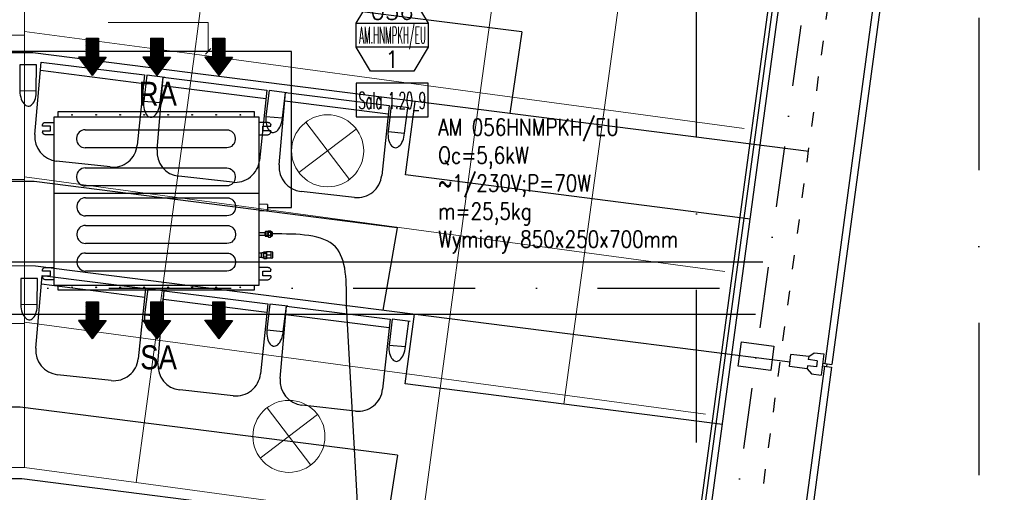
# Model space of a CAD drawing. Header units: millimetres. Extents: x -32221 to 212500, y 31663 to 93766.
# Tile 262 of 340: x 86252 to 90348, y 37892 to 39860. Entities that reach past the tile are written whole.
import ezdxf
from ezdxf.enums import TextEntityAlignment as Align

# ---------------------------------------------------------------- set-up
doc = ezdxf.new("R2010")
doc.units = ezdxf.units.MM
doc.linetypes.add('DASHDOTX2', pattern=[50.8, 25.4, -12.7, 0, -12.7])
doc.linetypes.add('GCAD_ISO03W100', pattern=[30, 12, -18])
for name, color, linetype in [('DVM_INDOOR', 104, 'Continuous'), ('DVM_INOUT_MARK', 3, 'Continuous'), ('DVM_INOUT_NAME', 7, 'Continuous'), ('DVM_PIPE', 3, 'Continuous'), ('osie', 250, 'Continuous'), ('Sciany', 250, 'Continuous'), ('skropliny', 5, 'Continuous'), ('Wyposazenie', 250, 'Continuous')]:
    doc.layers.add(name, color=color, linetype=linetype)
for name, color, linetype, lineweight in [('kasetony', 42, 'Continuous', 5), ('lampy', 30, 'Continuous', 9), ('opis', 250, 'Continuous', 15), ('Opisy', 250, 'Continuous', 13)]:
    doc.layers.add(name, color=color, linetype=linetype, lineweight=lineweight)
doc.styles.add('DVM_DEFAULT', font='romans.shx', dxfattribs={"bigfont": 'whgtxt.shx'})
doc.styles.get("Standard").update_dxf_attribs({"font": 'ARIALN.TTF'})

# ---------------------------------------------------------------- blocks, each defined once
blk = doc.blocks.new('INOUT_MARK')
at = {"layer": 'DVM_INOUT_MARK', "color": 0}
for p, q in [((-600, 1560), (600, 1560)), ((600, 1160), (-600, 1160))]:
    blk.add_line(p, q, dxfattribs=at)
blk.add_lwpolyline([(-360, 1960), (360, 1960), (600, 1560), (600, 1160), (360, 760), (-360, 760), (-600, 1160), (-600, 1560), (-360, 1960)], dxfattribs=at)
at = {"layer": 'DVM_INOUT_NAME'}
blk.add_lwpolyline([(-600, 0), (600, 0), (600, 560), (-600, 560)], close=True, dxfattribs=at)
at = {"layer": 'DVM_INOUT_MARK', "color": 0, "style": 'DVM_DEFAULT'}
for tag, p in [('CAP', (0, 1760)), ('NO', (0, 960))]:
    blk.add_attdef(tag, text='', height=280, dxfattribs=at).set_placement(p, align=Align.MIDDLE_CENTER)
for tag, width, p, p2 in [('MNAME', 0.53094, (-549, 1220), (563, 1220)), ('QTY', 0.517418, (710, 1220), (1089, 1220))]:
    blk.add_attdef(tag, text='', height=280, dxfattribs=dict(at, width=width)).set_placement(p, p2, align=Align.FIT)
at = {"layer": 'DVM_INOUT_NAME', "style": 'DVM_DEFAULT', "width": 1.097081}
blk.add_attdef('INAME', text='', height=280, dxfattribs=at).set_placement((-562, 134), (564, 134), align=Align.FIT)
blk = doc.blocks.new('Direction')
at = {"layer": 'DVM_INDOOR', "color": 1}
for p, q in [((-35, 693.8), (35, 693.8)), ((-35, 693.8), (-35, 588.8)), ((35, 693.8), (35, 588.8)), ((-35, 588.8), (-77, 588.8)), ((-77, 588.8), (0, 487.3)), ((77, 588.8), (0, 487.3)), ((35, 588.8), (77, 588.8))]:
    blk.add_line(p, q, dxfattribs=at)
blk = doc.blocks.new('ID_D_G_D_1_T')
at = {"layer": 'DVM_INDOOR'}
h = blk.add_hatch(dxfattribs=at)
h.set_pattern_fill('ANSI31', color=1, scale=0.75)
h.set_pattern_definition([(45, (-97.4602, 125.541), (-1.683798, 1.683798), [])])
h.paths.add_polyline_path([(-265.5, 522.6), (-207.8, 598.7), (-239.3, 598.7), (-239.3, 677.4), (-291.8, 677.4), (-291.8, 598.7), (-323.3, 598.7)])
h = blk.add_hatch(dxfattribs=at)
h.set_pattern_fill('ANSI31', color=1, scale=0.75)
h.set_pattern_definition([(45, (2.5398, 125.541), (-1.683798, 1.683798), [])])
h.paths.add_polyline_path([(2.5, 522.6), (60.3, 598.7), (28.8, 598.7), (28.8, 677.4), (-23.7, 677.4), (-23.7, 598.7), (-55.2, 598.7)])
h = blk.add_hatch(dxfattribs=at)
h.set_pattern_fill('ANSI31', color=1, scale=0.75)
h.set_pattern_definition([(45, (102.5398, 125.541), (-1.683798, 1.683798), [])])
h.paths.add_polyline_path([(260.1, 522.6), (317.8, 598.7), (286.3, 598.7), (286.3, 677.4), (233.8, 677.4), (233.8, 598.7), (202.3, 598.7)])
h = blk.add_hatch(dxfattribs=at)
h.set_pattern_fill('ANSI31', color=1, scale=0.75)
h.set_pattern_definition([(45, (-97.4602, -971.7816), (-1.683798, 1.683798), [])])
h.paths.add_polyline_path([(-265.5, -574.8), (-207.8, -498.6), (-239.3, -498.6), (-239.3, -419.9), (-291.8, -419.9), (-291.8, -498.6), (-323.3, -498.6)])
h = blk.add_hatch(dxfattribs=at)
h.set_pattern_fill('ANSI31', color=1, scale=0.75)
h.set_pattern_definition([(45, (2.5398, -971.7816), (-1.683798, 1.683798), [])])
h.paths.add_polyline_path([(2.5, -574.8), (60.3, -498.6), (28.8, -498.6), (28.8, -419.9), (-23.7, -419.9), (-23.7, -498.6), (-55.2, -498.6)])
h = blk.add_hatch(dxfattribs=at)
h.set_pattern_fill('ANSI31', color=1, scale=0.75)
h.set_pattern_definition([(45, (102.5398, -971.7816), (-1.683798, 1.683798), [])])
h.paths.add_polyline_path([(260.1, -574.8), (317.8, -498.6), (286.3, -498.6), (286.3, -419.9), (233.8, -419.9), (233.8, -498.6), (202.3, -498.6)])
at = {"layer": 'DVM_INDOOR', "color": 0}
for p, q in [((409, 371), (-408.6, 371)), ((-408.6, 371), (-408.6, 349.2)), ((409, 349.2), (409, 371)), ((-424.9, 349.2), (-424.9, -350.8)), ((429, 349.2), (-424.9, 349.2)), ((429, 275.6), (429, 349.2)), ((-472.2, 311.1), (-472.2, 316.6)), ((-439.2, 311.1), (-472.2, 311.1)), ((-472.2, 291.1), (-472.2, 285.6)), ((-472.2, 291.1), (-439.2, 291.1)), ((-462.2, 326.6), (-424.9, 326.6)), ((-439.2, 291.1), (-439.2, 311.1)), ((-295.6, 296.3), (293.4, 296.3)), ((466.4, 326.6), (429, 326.6)), ((443.3, 291.1), (443.3, 311.1)), ((443.3, 311.1), (476.4, 311.1)), ((473.4, 291.1), (443.3, 291.1)), ((476.4, 291.1), (473.4, 291.1)), ((476.4, 311.1), (476.4, 316.6)), ((476.4, 291.1), (476.4, 285.6)), ((-424.9, 275.6), (-462.2, 275.6)), ((-330.7, 261.2), (-330.7, 256.2)), ((328.5, 261.2), (328.5, 256.2)), ((429, -350.8), (429, 275.6)), ((429, 275.6), (466.4, 275.6)), ((293.4, 221.1), (-295.6, 221.1)), ((-295.6, 137.3), (293.4, 137.3)), ((-330.7, 102.2), (-330.7, 97.2)), ((328.5, 102.2), (328.5, 97.2)), ((293.4, 62.1), (-295.6, 62.1)), ((429, 31.3), (-424.9, 31.3)), ((-294.4, 12.9), (294.6, 12.9)), ((-329.5, -22.2), (-329.5, -27.2)), ((329.8, -22.2), (329.8, -27.2)), ((462.8, -14.8), (429, -13.6)), ((429, -41.1), (462.8, -39.9)), ((462.8, -14.8), (462.8, -27.3)), ((462.8, -27.3), (462.8, -39.9)), ((463.8, -15.8), (463.8, -38.9)), ((294.6, -62.3), (-294.4, -62.3)), ((-294.4, -102.1), (294.6, -102.1)), ((-329.5, -137.2), (-329.5, -142.2)), ((329.8, -137.2), (329.8, -142.2)), ((453.4, -133.2), (429, -133)), ((429, -142.7), (453.4, -142.7)), ((429, -142.7), (453.4, -142.7)), ((453.4, -130.3), (453.4, -130.8)), ((453.4, -137.4), (453.4, -130.8)), ((453.4, -137.4), (453.4, -130.8)), ((453.4, -142.7), (453.4, -133.2)), ((453.4, -142.7), (453.4, -133.2)), ((453.4, -142.7), (453.4, -133.2)), ((453.4, -137.4), (453.4, -138.4)), ((453.4, -145), (453.4, -138.4)), ((453.4, -145), (453.4, -145.5)), ((465.4, -128.1), (454.7, -128.1)), ((454.7, -133), (465.4, -133)), ((465.4, -142.8), (454.7, -142.8)), ((465.4, -147.7), (454.7, -147.7)), ((466.8, -126), (465.4, -127.4)), ((465.4, -128.2), (465.4, -127.4)), ((465.4, -148.4), (465.4, -128.2)), ((465.4, -148.4), (466.8, -149.8)), ((467.6, -125.3), (475.7, -125.3)), ((467.6, -130.2), (475.7, -130.2)), ((467.6, -142.8), (475.7, -142.8)), ((467.6, -150.5), (475.7, -150.5)), ((477.9, -127.4), (476.5, -126)), ((476.5, -149.8), (477.9, -148.4)), ((483.4, -130.4), (477.9, -127.4)), ((477.9, -128.2), (477.9, -127.4)), ((477.9, -148.4), (477.9, -128.2)), ((477.9, -148.4), (483.4, -145.4)), ((483.4, -145.4), (483.4, -130.4)), ((294.6, -177.3), (-294.4, -177.3)), ((-294.4, -217.1), (294.6, -217.1)), ((438.3, -218), (429, -217.9)), ((429, -233.9), (438.3, -233.9)), ((429, -233.9), (438.3, -233.9)), ((440.3, -216.4), (438.3, -218)), ((438.3, -225.9), (438.3, -218)), ((438.3, -233.9), (438.3, -218)), ((438.3, -233.9), (438.3, -225.9)), ((438.3, -233.9), (440.3, -235.4)), ((448.6, -216.4), (440.3, -216.4)), ((440.3, -235.4), (440.3, -216.4)), ((440.3, -235.4), (448.6, -235.4)), ((448.6, -218.9), (448.6, -212)), ((448.6, -212), (458.6, -212)), ((458.6, -218.9), (448.6, -218.9)), ((448.6, -232.8), (448.6, -218.9)), ((448.6, -232.8), (458.6, -232.8)), ((448.6, -239.7), (448.6, -232.8)), ((448.6, -239.7), (458.6, -239.7)), ((458.6, -212), (458.6, -218.9)), ((458.9, -216.3), (458.6, -216.3)), ((458.6, -218.9), (458.6, -232.8)), ((458.6, -232.8), (458.6, -239.7)), ((458.6, -235.3), (458.9, -235.3)), ((459.4, -212.2), (458.9, -212.7)), ((458.9, -238.7), (458.9, -212.7)), ((458.9, -238.7), (459.4, -239.2)), ((476.3, -212.2), (461.5, -212.2)), ((476.3, -212.2), (461.5, -212.2)), ((476.3, -225.7), (461.5, -225.7)), ((476.3, -239.2), (461.5, -239.2)), ((478.9, -212.7), (478.4, -212.2)), ((478.4, -239.2), (478.9, -238.7)), ((484.9, -213.7), (478.9, -212.7)), ((478.9, -238.7), (478.9, -212.7)), ((478.9, -238.7), (484.9, -237.7)), ((484.9, -237.7), (484.9, -213.7)), ((-462.2, -277.2), (-424.9, -277.2)), ((-329.5, -252.2), (-329.5, -257.2)), ((329.8, -252.2), (329.8, -257.2)), ((466.4, -277.2), (429, -277.2)), ((-472.2, -292.7), (-472.2, -287.2)), ((-439.2, -292.7), (-472.2, -292.7)), ((-472.2, -312.7), (-472.2, -318.2)), ((-472.2, -312.7), (-439.2, -312.7)), ((-439.2, -312.7), (-439.2, -292.7)), ((294.6, -292.3), (-294.4, -292.3)), ((443.3, -312.7), (443.3, -292.7)), ((443.3, -292.7), (476.4, -292.7)), ((473.4, -312.7), (443.3, -312.7)), ((476.4, -312.7), (473.4, -312.7)), ((476.4, -292.7), (476.4, -287.2)), ((476.4, -312.7), (476.4, -318.2)), ((-424.9, -328.2), (-462.2, -328.2)), ((-424.9, -350.8), (429, -350.8)), ((-408.6, -350.8), (-408.6, -371)), ((409, -371), (409, -351.3)), ((429, -328.2), (466.4, -328.2)), ((-408.6, -371), (-408.1, -371)), ((-408.1, -371), (409, -371))]:
    blk.add_line(p, q, dxfattribs=at)
for centre in [(-349.9, 358.4), (-249.9, 358.4), (-149.9, 358.4), (-49.9, 358.4), (50.1, 358.4), (150.1, 358.4), (250.1, 358.4), (350.1, 358.4), (-349.9, -360), (-249.9, -360), (-149.9, -360), (-49.9, -360), (50.1, -360), (150.1, -360), (250.1, -360), (350.1, -360)]:
    blk.add_circle(centre, 1.6, dxfattribs=at)
at = {"layer": 'DVM_INDOOR', "color": 0, "extrusion": (0, 0, -1)}
for centre, radius, start, end in [((462.2, 316.6), 10, 0, 90), ((-293.4, 261.2), 35.1, 90, 180), ((-466.4, 316.6), 10, 90, 180), ((462.2, 285.6), 10, 270, 0), ((-293.4, 256.2), 35.1, 180, 270), ((-466.4, 285.6), 10, 180, 270), ((-293.4, 102.2), 35.1, 90, 180), ((-293.4, 97.2), 35.1, 180, 270), ((-294.6, -22.2), 35.1, 90, 180), ((-294.6, -27.2), 35.1, 180, 270), ((-294.6, -137.2), 35.1, 90, 180), ((-294.6, -142.2), 35.1, 180, 270), ((-294.6, -252.2), 35.1, 90, 180), ((462.2, -287.2), 10, 0, 90), ((-294.6, -257.2), 35.1, 180, 270), ((-466.4, -287.2), 10, 90, 180), ((462.2, -318.2), 10, 270, 0), ((-466.4, -318.2), 10, 180, 270), ((-409.5, -351.3), 0.5, 360, 90)]:
    blk.add_arc(centre, radius, start, end, dxfattribs=at)
at = {"layer": 'DVM_INDOOR', "color": 0}
for centre, radius, start, end in [((-295.6, 261.2), 35.1, 90, 180), ((-295.6, 256.2), 35.1, 180, 270), ((-295.6, 102.2), 35.1, 90, 180), ((-295.6, 97.2), 35.1, 180, 270), ((-294.4, -22.2), 35.1, 90, 180), ((-294.4, -27.2), 35.1, 180, 270), ((462.8, -15.8), 1, 0, 88.2), ((462.8, -38.9), 1, 271.8, 0), ((-294.4, -137.2), 35.1, 90, 180), ((-294.4, -142.2), 35.1, 180, 270), ((-294.4, -252.2), 35.1, 90, 180), ((-294.4, -257.2), 35.1, 180, 270)]:
    blk.add_arc(centre, radius, start, end, dxfattribs=at)
for points, knots in [([(454.7, -128.1), (454.7, -128.1), (454.6, -128.1), (454.4, -128.1), (454, -128.3), (453.7, -128.5), (453.6, -128.8), (453.5, -129.1), (453.4, -129.4), (453.4, -129.8), (453.4, -130.1), (453.4, -130.3)], [0, 0, 0, 0, 0.000013, 0.069041, 0.139275, 0.284826, 0.389711, 0.496275, 0.619531, 0.743075, 1, 1, 1, 1]), ([(453.4, -130.8), (453.4, -131), (453.4, -131.3), (453.4, -131.7), (453.5, -132), (453.6, -132.3), (453.8, -132.6), (454.1, -132.9), (454.4, -133), (454.6, -133), (454.7, -133), (454.7, -133)], [0, 0, 0, 0, 0.239182, 0.362776, 0.485496, 0.613466, 0.749358, 0.877858, 0.939112, 0.970034, 1, 1, 1, 1]), ([(454.7, -133), (454.7, -133), (454.6, -133), (454.4, -133.1), (454.1, -133.3), (453.8, -133.8), (453.6, -134.3), (453.5, -134.9), (453.4, -135.6), (453.4, -136.4), (453.4, -137), (453.4, -137.4)], [0, 0, 0, 0, 0.029886, 0.060825, 0.121941, 0.2487, 0.371948, 0.49607, 0.618809, 0.742992, 1, 1, 1, 1]), ([(453.4, -138.4), (453.4, -138.8), (453.4, -139.4), (453.4, -140.2), (453.5, -140.8), (453.6, -141.5), (453.8, -142.1), (454.1, -142.5), (454.4, -142.8), (454.6, -142.8), (454.7, -142.8), (454.7, -142.8)], [0, 0, 0, 0, 0.239, 0.36254, 0.485088, 0.61328, 0.74929, 0.877829, 0.939097, 0.970051, 1, 1, 1, 1]), ([(454.7, -142.8), (454.6, -142.8), (454.5, -142.8), (454.3, -142.9), (454, -143), (453.7, -143.3), (453.6, -143.5), (453.5, -143.8), (453.4, -144.1), (453.4, -144.5), (453.4, -144.8), (453.4, -145)], [0, 0, 0, 0, 0.033947, 0.069512, 0.139705, 0.28517, 0.390004, 0.496517, 0.619714, 0.743198, 1, 1, 1, 1]), ([(453.4, -145.5), (453.4, -145.7), (453.4, -146), (453.4, -146.4), (453.5, -146.7), (453.6, -147.1), (453.8, -147.4), (454.1, -147.6), (454.4, -147.7), (454.6, -147.7), (454.7, -147.7), (454.7, -147.7)], [0, 0, 0, 0, 0.239181, 0.362773, 0.485493, 0.613462, 0.749353, 0.877854, 0.939109, 0.970033, 1, 1, 1, 1]), ([(467.6, -125.3), (466.6, -126.1), (465.9, -126.9), (465.9, -128.6), (466.6, -129.4), (467.6, -130.2)], [0, 0, 0, 0, 0.5, 0.5, 1, 1, 1, 1]), ([(467.6, -130.2), (467.1, -131.2), (466.7, -132.2), (466.1, -134.3), (465.9, -135.4), (465.9, -138.7), (466.6, -140.8), (467.6, -142.8)], [0, 0, 0, 0, 0.25, 0.25, 0.5, 0.5, 1, 1, 1, 1]), ([(467.6, -142.8), (467.1, -143.4), (466.7, -144), (466.1, -145.3), (465.9, -146), (465.9, -148), (466.6, -149.3), (467.6, -150.5)], [0, 0, 0, 0, 0.25, 0.25, 0.5, 0.5, 1, 1, 1, 1]), ([(475.7, -130.2), (476.7, -129.4), (477.4, -128.6), (477.4, -126.9), (476.7, -126.1), (475.7, -125.3)], [0, 0, 0, 0, 0.5, 0.5, 1, 1, 1, 1]), ([(475.7, -142.8), (476.2, -141.8), (476.6, -140.8), (477.2, -138.7), (477.4, -137.6), (477.4, -134.3), (476.7, -132.2), (475.7, -130.2)], [0, 0, 0, 0, 0.25, 0.25, 0.5, 0.5, 1, 1, 1, 1]), ([(475.7, -150.5), (476.2, -149.9), (476.6, -149.3), (477.2, -148), (477.4, -147.3), (477.4, -145.3), (476.7, -144), (475.7, -142.8)], [0, 0, 0, 0, 0.25, 0.25, 0.5, 0.5, 1, 1, 1, 1]), ([(461.5, -212.2), (461.4, -212.2), (461.2, -212.2), (460.9, -212.2), (460.8, -212.2), (460.6, -212.2), (460.6, -212.2), (460.4, -212.2), (460.3, -212.2), (460.1, -212.2), (459.8, -212.2), (459.7, -212.2), (459.5, -212.2), (459.5, -212.2), (459.5, -212.2), (459.4, -212.2), (459.4, -212.2), (459.4, -212.2), (459.4, -212.2), (459.4, -212.2)], [0, 0, 0, 0, 0.125462, 0.125462, 0.250924, 0.250924, 0.313655, 0.313655, 0.376386, 0.501849, 0.501849, 0.752773, 0.752773, 0.878235, 0.878235, 0.940966, 0.972332, 0.972332, 1, 1, 1, 1]), ([(461.5, -225.7), (460.9, -224.7), (460.4, -223.6), (459.7, -221.4), (459.4, -220.2), (459.4, -216.6), (460.3, -214.4), (461.5, -212.2)], [0, 0, 0, 0, 0.25, 0.25, 0.5, 0.5, 1, 1, 1, 1]), ([(461.5, -239.2), (460.9, -238.2), (460.4, -237.1), (459.7, -234.9), (459.4, -233.7), (459.4, -230.1), (460.3, -227.9), (461.5, -225.7)], [0, 0, 0, 0, 0.25, 0.25, 0.5, 0.5, 1, 1, 1, 1]), ([(459.4, -239.2), (459.4, -239.2), (459.4, -239.2), (459.4, -239.2), (459.4, -239.2), (459.5, -239.2), (459.5, -239.2), (459.5, -239.2), (459.7, -239.2), (459.8, -239.2), (460.1, -239.2), (460.3, -239.2), (460.4, -239.2), (460.6, -239.2), (460.6, -239.2), (460.8, -239.2), (460.9, -239.2), (461.2, -239.2), (461.4, -239.2), (461.5, -239.2)], [0, 0, 0, 0, 0.027668, 0.027668, 0.059034, 0.121765, 0.121765, 0.247227, 0.247227, 0.498151, 0.498151, 0.623614, 0.686345, 0.686345, 0.749076, 0.749076, 0.874538, 0.874538, 1, 1, 1, 1]), ([(460.1, -212.2), (460.2, -212.2), (460.2, -212.2), (460.4, -212.2), (460.4, -212.2), (460.4, -212.2), (460.5, -212.2), (460.6, -212.2), (460.8, -212.2), (460.9, -212.2), (461.2, -212.2), (461.4, -212.2), (461.5, -212.2)], [0, 0, 0, 0, 0.181781, 0.181781, 0.249966, 0.249966, 0.318151, 0.454521, 0.454521, 0.72726, 0.72726, 1, 1, 1, 1]), ([(476.3, -225.7), (477, -224.7), (477.5, -223.6), (478.2, -221.4), (478.4, -220.2), (478.4, -216.6), (477.6, -214.4), (476.3, -212.2)], [0, 0, 0, 0, 0.25, 0.25, 0.5, 0.5, 1, 1, 1, 1]), ([(476.3, -212.2), (476.5, -212.2), (476.6, -212.2), (476.9, -212.2), (477.1, -212.2), (477.2, -212.2), (477.3, -212.2), (477.4, -212.2), (477.6, -212.2), (477.8, -212.2), (478, -212.2), (478.2, -212.2), (478.3, -212.2), (478.4, -212.2), (478.4, -212.2), (478.4, -212.2), (478.4, -212.2), (478.4, -212.2), (478.4, -212.2), (478.4, -212.2), (478.4, -212.2), (478.4, -212.2), (478.3, -212.2), (478.2, -212.2), (478, -212.2), (477.8, -212.2), (477.7, -212.2), (477.5, -212.2), (477.5, -212.2), (477.4, -212.2), (477.3, -212.2), (477.2, -212.2), (477.1, -212.2), (476.9, -212.2), (476.6, -212.2), (476.5, -212.2), (476.3, -212.2)], [0, 0, 0, 0, 0.0625, 0.0625, 0.125, 0.125, 0.15625, 0.15625, 0.1875, 0.25, 0.25, 0.375, 0.375, 0.4375, 0.4375, 0.46875, 0.484375, 0.484375, 0.5, 0.5, 0.5625, 0.5625, 0.625, 0.625, 0.75, 0.75, 0.8125, 0.8125, 0.828125, 0.828125, 0.84375, 0.875, 0.875, 0.9375, 0.9375, 1, 1, 1, 1]), ([(476.3, -239.2), (477, -238.2), (477.5, -237.1), (478.2, -234.9), (478.4, -233.7), (478.4, -230.1), (477.6, -227.9), (476.3, -225.7)], [0, 0, 0, 0, 0.25, 0.25, 0.5, 0.5, 1, 1, 1, 1]), ([(478.4, -239.2), (478.4, -239.2), (478.4, -239.2), (478.4, -239.2), (478.4, -239.2), (478.4, -239.2), (478.4, -239.2), (478.3, -239.2), (478.2, -239.2), (478, -239.2), (477.8, -239.2), (477.6, -239.2), (477.4, -239.2), (477.3, -239.2), (477.2, -239.2), (477.1, -239.2), (476.9, -239.2), (476.6, -239.2), (476.5, -239.2), (476.3, -239.2)], [0, 0, 0, 0, 0.027668, 0.027668, 0.059034, 0.121765, 0.121765, 0.247227, 0.247227, 0.498151, 0.498151, 0.623614, 0.686345, 0.686345, 0.749076, 0.749076, 0.874538, 0.874538, 1, 1, 1, 1])]:
    blk.add_open_spline(points, degree=3, knots=knots, dxfattribs=at)
for points in [[(467.6, -150.5), (467.3, -150.3), (467, -150), (466.8, -149.8)], [(476.5, -149.8), (476.3, -150), (476, -150.3), (475.7, -150.5)]]:
    blk.add_open_spline(points, degree=3, dxfattribs=at)
at = {"layer": 'DVM_INDOOR', "xscale": 0.75, "yscale": 0.75, "zscale": 0.75}
for p in [(-265.5, 157.1), (2.5, 157.1), (260.1, 157.1), (-265.5, -940.3), (2.5, -940.3), (260.1, -940.3)]:
    blk.add_blockref('Direction', p, dxfattribs=at)
at = {"layer": 'DVM_INDOOR', "color": 2}
for s, p in [('RA', (86.6, 365.9)), ('SA', (86.6, -731.4))]:
    blk.add_text(s, height=100, dxfattribs=at).set_placement(p, align=Align.BOTTOM_RIGHT)

msp = doc.modelspace()

# ---------------------------------------------------------------- linework, layer by layer
at = {"layer": 'DVM_PIPE'}
msp.add_lwpolyline([(83719.177, 37774.509), (87556.802, 37747.588, 0.41421356), (87656.802, 37847.588), (87611.446, 38668.099)], format="xyb", dxfattribs=at)
msp.add_spline([(87611.446, 38668.099), (87565.533, 38914.081), (87303.337, 38967.489)], degree=3, dxfattribs=at)
at = {"layer": 'kasetony'}
for p, q in [((86272.266, 39794.948), (86272.266, 40394.948)), ((86978.788, 39715.761), (87059.229, 40310.345)), ((86978.788, 39715.761), (87059.229, 40310.345)), ((87059.229, 40310.345), (86978.788, 39715.761)), ((88167.954, 39554.88), (88248.395, 40149.463)), ((88167.954, 39554.88), (88248.395, 40149.463)), ((88248.395, 40149.463), (88167.954, 39554.88)), ((86978.788, 39715.761), (86272.266, 39811.346)), ((86272.266, 39811.346), (86978.788, 39715.761)), ((86978.788, 39715.761), (86272.266, 39811.346)), ((85072.266, 39794.948), (86272.266, 39794.948)), ((86272.266, 39794.948), (85072.266, 39794.948)), ((86272.266, 39194.948), (86272.266, 39794.948)), ((86898.347, 39121.178), (86978.788, 39715.761)), ((86898.347, 39121.178), (86978.788, 39715.761)), ((86978.788, 39715.761), (86898.347, 39121.178)), ((88167.954, 39554.88), (86978.788, 39715.761)), ((86978.788, 39715.761), (88167.954, 39554.88)), ((88167.954, 39554.88), (86978.788, 39715.761)), ((88167.954, 39554.88), (88087.514, 38960.297)), ((89266.246, 39406.293), (88167.954, 39554.88)), ((88167.954, 39554.88), (89266.246, 39406.293)), ((89266.246, 39406.293), (88167.954, 39554.88)), ((85072.266, 39194.948), (86272.266, 39194.948)), ((86272.266, 39194.948), (85072.266, 39194.948)), ((86272.266, 39205.88), (86898.347, 39121.178)), ((86898.347, 39121.178), (86272.266, 39205.88)), ((86898.347, 39121.178), (86272.266, 39205.88)), ((86272.266, 38594.948), (86272.266, 39194.948)), ((86817.906, 38526.595), (86898.347, 39121.178)), ((86817.906, 38526.595), (86898.347, 39121.178)), ((86898.347, 39121.178), (86817.906, 38526.595)), ((88087.514, 38960.297), (86898.347, 39121.178)), ((88087.514, 38960.297), (86898.347, 39121.178)), ((88007.073, 38365.713), (88087.514, 38960.297)), ((88007.073, 38365.713), (88087.514, 38960.297)), ((88087.514, 38960.297), (88007.073, 38365.713)), ((89185.805, 38811.709), (88087.514, 38960.297)), ((89185.805, 38811.709), (88087.514, 38960.297)), ((85072.266, 38594.948), (86272.266, 38594.948)), ((86272.266, 38594.948), (85072.266, 38594.948)), ((86272.266, 38600.414), (86817.906, 38526.595)), ((86817.906, 38526.595), (86272.266, 38600.414)), ((86272.266, 37994.948), (86272.266, 38594.948)), ((86737.465, 37932.012), (86817.906, 38526.595)), ((86737.465, 37932.012), (86817.906, 38526.595)), ((86817.906, 38526.595), (86737.465, 37932.012)), ((86817.906, 38526.595), (88007.073, 38365.713)), ((88007.073, 38365.713), (86817.906, 38526.595)), ((87926.632, 37771.13), (88007.073, 38365.713)), ((87926.632, 37771.13), (88007.073, 38365.713)), ((88007.073, 38365.713), (87926.632, 37771.13)), ((88007.073, 38365.713), (89105.365, 38217.126)), ((89105.365, 38217.126), (88007.073, 38365.713)), ((85072.266, 37994.948), (86272.266, 37994.948)), ((86272.266, 37994.948), (85072.266, 37994.948)), ((86737.465, 37932.012), (86272.266, 37994.948)), ((86272.266, 37994.948), (86737.465, 37932.012)), ((86737.465, 37932.012), (86272.266, 37994.948)), ((87926.632, 37771.13), (86737.465, 37932.012)), ((86737.465, 37932.012), (87926.632, 37771.13)), ((87926.632, 37771.13), (86737.465, 37932.012))]:
    msp.add_line(p, q, dxfattribs=at)
at = {"layer": 'lampy'}
for p, q in [((87652.479, 39404.753), (87413.822, 39222.977)), ((87442.262, 39433.193), (87624.039, 39194.536)), ((87491.598, 38215.587), (87252.941, 38033.81)), ((87281.381, 38244.027), (87463.158, 38005.37))]:
    msp.add_line(p, q, dxfattribs=at)
for centre in [(87533.151, 39313.865), (87372.269, 38124.698)]:
    msp.add_circle(centre, 150, dxfattribs=at)
at = {"layer": 'opis'}
for p, q in [((86620.343, 39848.345), (87036.184, 39848.345)), ((87036.184, 39848.345), (87036.178, 39728.114)), ((87024.943, 39716.879), (87047.413, 39739.349))]:
    msp.add_line(p, q, dxfattribs=at)
at = {"layer": 'Opisy'}
msp.add_line((88515.861, 38259.245), (89464.117, 45173.892), dxfattribs=at)
at = {"layer": 'osie', "linetype": 'DASHDOTX2', "ltscale": 25}
for p, q in [((89067.244, 33019.002), (89067.244, 62730.045)), ((90241.854, 62730.045), (90241.854, 33019.002))]:
    msp.add_line(p, q, dxfattribs=at)
at = {"layer": 'osie'}
for p, q in [((79510.926, 38851.817), (89343.3, 38851.817)), ((89313.593, 38631.817), (79510.527, 38631.817))]:
    msp.add_line(p, q, dxfattribs=at)
at = {"layer": 'osie', "linetype": 'DASHDOTX2', "ltscale": 20}
msp.add_line((79510.726, 38741.817), (89328.447, 38741.817), dxfattribs=at)
at = {"layer": 'Sciany'}
for p, q in [((88918.777, 36597.653), (90107.889, 45387.049)), ((88935.662, 36595.368), (90124.928, 45384.931)), ((88963.002, 36606.82), (90150.255, 45381.504)), ((89832.818, 40145.321), (89601.369, 38428.489)), ((89862.368, 40141.338), (89630.92, 38424.505)), ((86306.757, 39721.996), (79636.784, 39737.706)), ((89534.327, 39310.976), (86306.757, 39721.996)), ((87857.596, 39214.478), (87898.015, 39519.355)), ((89291.709, 39029.482), (87857.596, 39214.478)), ((86317.614, 38833.928), (79643.665, 38849.647)), ((89456.948, 38434.144), (86317.614, 38833.928)), ((87855.704, 38344.045), (87894.035, 38633.176)), ((89241.188, 38416.816), (89254.103, 38518.229)), ((89254.103, 38518.229), (89389.32, 38501.01)), ((89389.32, 38501.01), (89376.405, 38399.597)), ((89453.72, 38415.515), (89460.177, 38466.222)), ((89534.242, 38456.79), (89460.177, 38466.222)), ((89534.242, 38456.79), (89556.53, 38473.006)), ((89556.53, 38473.006), (89597.781, 38467.753)), ((89597.781, 38467.753), (89586.549, 38379.546)), ((89376.405, 38399.597), (89241.188, 38416.816)), ((89599.863, 38416.657), (89356.839, 36613.927)), ((89529.4, 38418.76), (89527.785, 38406.083)), ((89566.432, 38414.044), (89529.4, 38418.76)), ((89534.242, 38456.79), (89532.628, 38444.113)), ((89569.661, 38439.397), (89532.628, 38444.113)), ((89569.661, 38439.397), (89566.432, 38414.044)), ((89591.412, 38417.734), (89608.314, 38415.581)), ((89592.918, 38429.565), (89609.82, 38427.413)), ((89599.863, 38416.657), (89629.413, 38412.674)), ((89601.369, 38428.489), (89630.92, 38424.505)), ((89609.82, 38427.413), (89608.314, 38415.581)), ((89629.413, 38412.674), (89386.389, 36609.944)), ((89527.785, 38406.083), (89453.72, 38415.515)), ((89527.785, 38406.083), (89545.297, 38384.799)), ((89545.297, 38384.799), (89586.549, 38379.546)), ((89176.019, 38174.446), (87855.704, 38344.045)), ((86260.94, 37947.777), (79635.015, 37963.383)), ((89298.494, 37560.954), (86260.94, 37947.777))]:
    msp.add_line(p, q, dxfattribs=at)
at = {"layer": 'Sciany', "linetype": 'DASHDOTX2', "ltscale": 10}
msp.add_line((90248.958, 45374.804), (89064.91, 36606.259), dxfattribs=at)
at = {"layer": 'Sciany', "linetype": 'GCAD_ISO03W100', "ltscale": 5}
msp.add_line((89166.818, 36590.565), (90347.914, 45354.992), dxfattribs=at)
at = {"layer": 'skropliny'}
for p, q in [((87382.764, 39728.096), (79783.935, 39728.49)), ((87382.764, 39078.096), (87382.764, 39728.096)), ((87282.764, 39078.096), (87382.764, 39078.096))]:
    msp.add_line(p, q, dxfattribs=at)
at = {"layer": 'Wyposazenie'}
for p, q in [((88340.659, 39809.308), (86311.66, 40067.695)), ((88340.659, 39809.308), (88291.683, 39469.222)), ((86252.816, 39671.725), (86252.662, 39563.017)), ((86321.984, 39671.376), (86252.816, 39671.725)), ((86315.204, 39381.638), (86341.455, 39683.537)), ((86321.448, 39565.24), (86321.984, 39671.376)), ((86338.638, 39649.206), (86768.455, 39594.647)), ((86341.455, 39683.537), (86772.14, 39629.819)), ((86772.14, 39629.819), (86741.521, 39337.568)), ((86781.136, 39628.697), (86768.073, 39520.777)), ((86781.136, 39628.697), (86768.073, 39520.777)), ((86855.39, 39619.435), (86781.136, 39628.697)), ((86823.522, 39318.238), (86849.772, 39620.136)), ((86836.636, 39514.815), (86849.772, 39620.136)), ((86849.772, 39620.136), (87280.457, 39566.418)), ((86252.662, 39563.017), (86321.448, 39565.24)), ((86846.955, 39585.806), (87276.773, 39531.247)), ((87280.457, 39566.418), (87249.839, 39274.168)), ((87289.453, 39565.296), (87276.39, 39457.376)), ((87289.453, 39565.296), (87276.39, 39457.376)), ((87363.708, 39556.035), (87289.453, 39565.296)), ((87331.84, 39254.837), (87358.09, 39556.735)), ((87344.954, 39451.414), (87358.09, 39556.735)), ((87355.273, 39522.405), (87785.09, 39467.846)), ((87358.09, 39556.735), (87788.775, 39503.017)), ((86768.073, 39520.777), (86836.636, 39514.815)), ((86768.073, 39520.777), (86836.636, 39514.815)), ((87788.775, 39503.017), (87758.156, 39210.767)), ((87797.771, 39501.895), (87784.708, 39393.975)), ((87797.771, 39501.895), (87784.708, 39393.975)), ((87872.025, 39492.634), (87797.771, 39501.895)), ((87853.271, 39388.014), (87866.408, 39493.335)), ((87276.39, 39457.376), (87344.954, 39451.414)), ((87276.39, 39457.376), (87344.954, 39451.414)), ((87784.708, 39393.975), (87853.271, 39388.014)), ((87784.708, 39393.975), (87853.271, 39388.014)), ((86628.643, 39246.605), (86405.849, 39271.167)), ((86311.905, 39185.547), (81110.163, 39197.799)), ((87136.961, 39183.204), (86914.167, 39207.766)), ((87822.764, 38993.144), (86311.905, 39185.547)), ((87645.279, 39119.803), (87422.484, 39144.365)), ((87822.764, 38993.144), (87763.367, 38649.816)), ((86319.174, 38492.065), (86345.424, 38793.963)), ((86345.424, 38793.963), (86776.109, 38740.245)), ((86256.785, 38782.151), (86256.631, 38673.444)), ((86325.953, 38781.802), (86256.785, 38782.151)), ((86325.417, 38675.666), (86325.953, 38781.802)), ((86342.607, 38759.633), (86772.424, 38705.074)), ((86776.109, 38740.245), (86745.49, 38447.995)), ((86785.105, 38739.123), (86772.042, 38631.203)), ((86785.105, 38739.123), (86772.042, 38631.203)), ((86859.359, 38729.862), (86785.105, 38739.123)), ((86827.491, 38428.664), (86853.742, 38730.563)), ((86840.605, 38625.241), (86853.742, 38730.563)), ((86853.742, 38730.563), (87284.427, 38676.845)), ((86256.631, 38673.444), (86325.417, 38675.666)), ((86850.924, 38696.232), (87280.742, 38641.673)), ((87284.427, 38676.845), (87253.808, 38384.594)), ((87293.423, 38675.723), (87280.36, 38567.802)), ((87293.423, 38675.723), (87280.36, 38567.802)), ((87367.677, 38666.461), (87293.423, 38675.723)), ((87335.809, 38365.263), (87362.059, 38667.162)), ((87348.923, 38561.841), (87362.059, 38667.162)), ((87362.059, 38667.162), (87792.744, 38613.444)), ((86772.042, 38631.203), (86840.605, 38625.241)), ((86772.042, 38631.203), (86840.605, 38625.241)), ((87359.242, 38632.831), (87789.059, 38578.272)), ((87792.744, 38613.444), (87762.126, 38321.193)), ((87801.74, 38612.322), (87788.677, 38504.402)), ((87801.74, 38612.322), (87788.677, 38504.402)), ((87875.995, 38603.06), (87801.74, 38612.322)), ((87857.24, 38498.44), (87870.377, 38603.761)), ((87280.36, 38567.802), (87348.923, 38561.841)), ((87280.36, 38567.802), (87348.923, 38561.841)), ((87788.677, 38504.402), (87857.24, 38498.44)), ((87788.677, 38504.402), (87857.24, 38498.44)), ((86632.613, 38357.031), (86409.818, 38381.593)), ((87140.93, 38293.63), (86918.136, 38318.192)), ((86254.655, 38245.663), (81107.949, 38257.785)), ((87649.248, 38230.23), (87426.454, 38254.792)), ((87823.814, 38045.836), (86254.655, 38245.663)), ((87823.814, 38045.836), (87778.508, 37754.519))]:
    msp.add_line(p, q, dxfattribs=at)
for centre, start, end in [((86417.052, 39372.783), 175.030611, 263.708819), ((86639.846, 39348.221), 263.708819, 354.01904), ((86925.369, 39309.382), 175.030611, 263.708819), ((87148.164, 39284.82), 263.708819, 354.01904), ((87433.687, 39245.981), 175.030611, 263.708819), ((87656.481, 39221.419), 263.708819, 354.01904), ((86421.021, 38483.209), 175.030611, 263.708819), ((86643.815, 38458.647), 263.708819, 354.01904), ((86929.339, 38419.808), 175.030611, 263.708819), ((87152.133, 38395.246), 263.708819, 354.01904), ((87437.656, 38356.408), 175.030611, 263.708819), ((87660.451, 38331.846), 263.708819, 354.01904)]:
    msp.add_arc(centre, 102.232, start, end, dxfattribs=at)
for centre, major_axis in [((86287.055, 39564.129), (-2.082, 64.439)), ((86802.354, 39517.796), (5.585, 64.23)), ((86802.354, 39517.796), (5.585, 64.23)), ((87310.672, 39454.395), (5.585, 64.23)), ((87310.672, 39454.395), (5.585, 64.23)), ((87818.99, 39390.994), (5.585, 64.23)), ((87818.99, 39390.994), (5.585, 64.23)), ((86291.024, 38674.555), (-2.082, 64.439)), ((86806.324, 38628.222), (5.585, 64.23)), ((86806.324, 38628.222), (5.585, 64.23)), ((87314.641, 38564.822), (5.585, 64.23)), ((87314.641, 38564.822), (5.585, 64.23)), ((87822.959, 38501.421), (5.585, 64.23)), ((87822.959, 38501.421), (5.585, 64.23))]:
    msp.add_ellipse(centre, major_axis=major_axis, ratio=0.53373009, start_param=1.44454642, end_param=4.71238898, dxfattribs=at)

# ---------------------------------------------------------------- block references
at = {"layer": 'DVM_INDOOR', "rotation": 359.9999999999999}
msp.add_blockref('ID_D_G_D_1_T', (86819.931, 39105.421), dxfattribs=at)
at = {"layer": 'DVM_INOUT_MARK'}
ref = msp.add_blockref('INOUT_MARK', (87801.552, 39455.12), dxfattribs=dict(at, xscale=0.25, yscale=0.25, zscale=0.25))
ref.add_attrib('CAP', '056', dxfattribs={"color": 0, "height": 70, "style": 'DVM_DEFAULT'}).set_placement((87801.552, 39895.12), align=Align.MIDDLE_CENTER)
ref.add_attrib('MNAME', 'AM.HNMPKH/EU', dxfattribs={"color": 0, "height": 70, "style": 'DVM_DEFAULT', "width": 0.343035}).set_placement((87664.352, 39760.158), (87942.21, 39760.158), align=Align.FIT)
ref.add_attrib('NO', '1', dxfattribs={"color": 0, "height": 70, "style": 'DVM_DEFAULT'}).set_placement((87801.552, 39695.12), align=Align.MIDDLE_CENTER)
ref.add_attrib('INAME', 'Sala 1.20_9', dxfattribs={"layer": 'DVM_INOUT_NAME', "height": 70, "style": 'DVM_DEFAULT', "width": 0.428808}).set_placement((87661.091, 39488.624), (87942.676, 39488.624), align=Align.FIT)

# ---------------------------------------------------------------- texts
at = {"layer": 'opis', "insert": (87993.341, 39447.465), "char_height": 70, "width": 957.90724, "attachment_point": 1}
msp.add_mtext('\\Fromans|c238;\\W0.8;AM 056HNMPKH/EU\\PQc=5,6kW\\P~1/230V;P=70W\\Pm=25,5kg\\PWymiary 850x250x700mm', dxfattribs=at)

doc.saveas('drawing.dxf')
